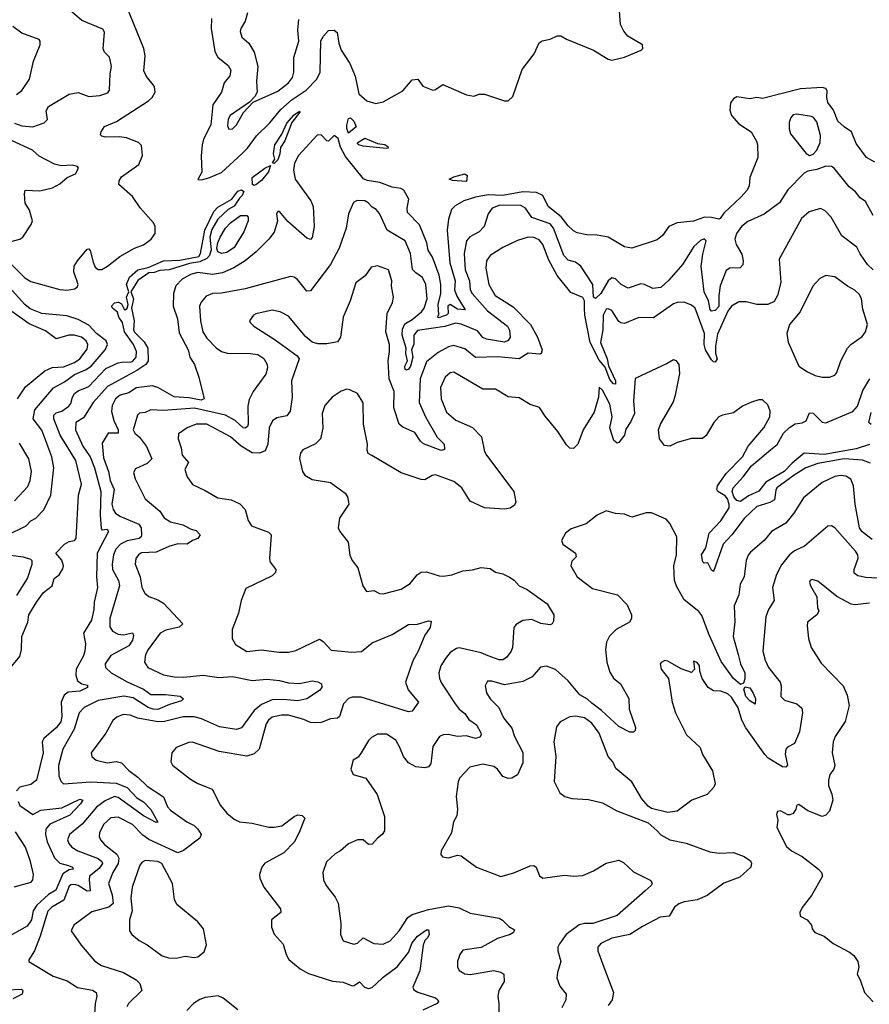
# Model space of a CAD drawing. Extents: x 2086813 to 2278017, y 548126 to 753336.
# Tile 318 of 461: x 2167123 to 2171804, y 707490 to 712914. Entities that reach past the tile are written whole.
import ezdxf

# ---------------------------------------------------------------- set-up
doc = ezdxf.new("R2010")
doc.units = 0

msp = doc.modelspace()

# ---------------------------------------------------------------- linework, layer by layer
at = {"layer": '0CON10XD'}
for points in [[(2167057.8, 711585), (2167152.2, 711492.2), (2167185, 711471.4), (2167345, 711426.4), (2167385, 711424.2), (2167425, 711430.7), (2167440.2, 711439.8), (2167444.6, 711455), (2167421.8, 711525), (2167423.8, 711555), (2167441.2, 711585), (2167495, 711649.2), (2167505, 711652), (2167512.5, 711642.5), (2167527.3, 711577.3), (2167539.7, 711549.7), (2167555, 711537.2), (2167575, 711536.7), (2167606.9, 711555), (2167675, 711609.5), (2167755.3, 711654.7), (2167805, 711673.2), (2167847.5, 711705), (2167869.7, 711735), (2167869.7, 711775), (2167860.8, 711795), (2167787.3, 711877.3), (2167745, 711938.8), (2167668.9, 712005), (2167671.2, 712025), (2167685, 712048.5), (2167780, 712115), (2167800.8, 712165), (2167795, 712220), (2167777.9, 712237.9), (2167712, 712262), (2167672.4, 712267.6), (2167596.6, 712266.6), (2167575, 712271.2), (2167569.3, 712279.3), (2167572, 712295), (2167590, 712325), (2167657.2, 712352.8), (2167832.6, 712467.4), (2167852.5, 712485), (2167870.5, 712515), (2167866.4, 712545), (2167821.2, 712601.2), (2167807.5, 712632.5), (2167813.8, 712715), (2167807.5, 712755), (2167714.5, 712984.5)], [(2167093.9, 712343.9), (2167135, 712329.7), (2167195, 712323.5), (2167258.8, 712345), (2167275.7, 712364.3), (2167269.4, 712410.6), (2167282.5, 712435), (2167396.1, 712503.9), (2167445, 712513.3), (2167505, 712491.1), (2167565, 712495.6), (2167609.4, 712510.6), (2167617.5, 712525), (2167621.1, 712615), (2167629.4, 712655), (2167623.6, 712683.6), (2167617.4, 712707.4), (2167590, 712735), (2167583.2, 712753.2), (2167590, 712845), (2167581.7, 712861.7), (2167465, 712909.6), (2167385, 712979.2)], [(2168179.5, 712919.5), (2168178.9, 712865), (2168197.8, 712737.8), (2168215, 712706.8), (2168271.1, 712661.1), (2168286.8, 712635), (2168280.4, 712605), (2168250.4, 712565), (2168235.3, 712515), (2168187.2, 712445), (2168175.5, 712334.5), (2168136.8, 712255), (2168129.2, 712225), (2168123.5, 712163.5), (2168126.4, 712073.6), (2168104, 712034), (2168125, 712031.2), (2168165, 712042.5), (2168235, 712070.9), (2168347.3, 712175), (2168378.4, 712205), (2168427.1, 712272.9), (2168501.4, 712345), (2168561.9, 712418.1), (2168625, 712474.8), (2168702.1, 712525), (2168760.8, 712585), (2168778.2, 712625), (2168782.9, 712797.1), (2168796.6, 712823.4), (2168825.4, 712854.6), (2168855, 712856.2), (2168873.2, 712843.2), (2168880.9, 712785), (2168894.7, 712744.8), (2168943, 712673), (2168972.2, 712602.2), (2168991.5, 712505), (2169035, 712466), (2169085, 712451.8), (2169125, 712460.4), (2169235, 712521.9), (2169285, 712582), (2169317.5, 712585), (2169345, 712546.7), (2169400, 712525), (2169415, 712528.8), (2169455, 712556.7), (2169585, 712500), (2169625, 712492.5), (2169655, 712503.3), (2169685, 712503.8), (2169795, 712466.2), (2169815, 712466.2), (2169839.5, 712490.5), (2169891.1, 712638.9), (2169958.1, 712725), (2169984.5, 712785.5), (2170002.4, 712797.6), (2170045, 712807.1), (2170085, 712824.3), (2170105, 712824.2), (2170135.5, 712805.5), (2170285.4, 712745.4), (2170365, 712696.2), (2170385, 712691.3), (2170455, 712706.3), (2170546.9, 712745), (2170556.9, 712755), (2170554.4, 712775), (2170473.4, 712823.4), (2170451, 712851), (2170432.8, 712887.2), (2170425.3, 712985)], [(2168378.7, 712951.3), (2168364.8, 712905.2), (2168341.5, 712865), (2168337.9, 712847.9), (2168347.8, 712817.8), (2168385, 712784.3), (2168415, 712733.8), (2168434.6, 712655), (2168427.1, 712575), (2168431.4, 712515), (2168419.4, 712490.6), (2168390, 712460), (2168282.2, 712385), (2168272.1, 712365), (2168269.1, 712329.1), (2168275, 712311.2), (2168295, 712312.5), (2168317.8, 712335), (2168356.9, 712403.1), (2168410, 712460), (2168545, 712518.9), (2168603.8, 712565), (2168626, 712595), (2168633.3, 712625), (2168633.3, 712705), (2168661.2, 712795), (2168656.3, 712855), (2168661.1, 712915)], [(2167105, 712501.9), (2167135, 712522.9), (2167177.3, 712585), (2167200, 712685), (2167236.7, 712775), (2167236.7, 712795), (2167230, 712805), (2167135, 712840), (2167085, 712875.6)], [(2171835, 712128.8), (2171789.4, 712155), (2171731.5, 712231.5), (2171706.5, 712296.5), (2171665, 712323.3), (2171630.9, 712355), (2171606.4, 712415), (2171575, 712456.5), (2171569.5, 712485), (2171571.7, 712521.7), (2171564.8, 712534.8), (2171545, 712539.3), (2171425, 712532.4), (2171215, 712480.3), (2171185, 712484.5), (2171145, 712477.5), (2171075, 712487.9), (2171055, 712477.5), (2171038.9, 712455), (2171035.3, 712415), (2171044.2, 712385), (2171085, 712340.7), (2171153.8, 712295), (2171182.7, 712245), (2171188.8, 712225), (2171190, 712155), (2171145.6, 712045), (2171142.1, 711997.9), (2171131.4, 711975), (2171097.1, 711935), (2171002, 711848), (2170981.7, 711818.3), (2170975, 711814.3), (2170934.1, 711824.1), (2170895.3, 711825.3), (2170835, 711803.7), (2170744.9, 711795.1), (2170700, 711775), (2170665, 711724.3), (2170635, 711701.1), (2170495, 711654.6), (2170455, 711662.5), (2170365, 711716), (2170305, 711727.1), (2170247.9, 711727.9), (2170195, 711738.6), (2170175, 711750), (2170145, 711777.9), (2170107.1, 711827.1), (2170035.5, 711885), (2170005, 711944.4), (2169971.5, 711961.5), (2169894.8, 711964.8), (2169785, 711945.1), (2169705, 711949.6), (2169635, 711935.9), (2169570, 711915), (2169521.7, 711888.3), (2169502.6, 711867.4), (2169485.7, 711815), (2169478.3, 711755), (2169492.9, 711575), (2169521.6, 711475), (2169518.9, 711425), (2169531.3, 711391.3), (2169576.9, 711315), (2169535, 711319.7), (2169494.6, 711345.4), (2169482.7, 711335), (2169483.3, 711295), (2169474.3, 711285.7), (2169451.2, 711278.8), (2169435, 711270.9), (2169424.6, 711275), (2169432.5, 711287.5), (2169429.3, 711345), (2169443.5, 711405), (2169443.1, 711455), (2169433.8, 711506.2), (2169398.2, 711605), (2169373.3, 711643.3), (2169366.8, 711685), (2169325.6, 711784.4), (2169260.6, 711850.6), (2169258.4, 711875), (2169267.5, 711925), (2169239.6, 711975), (2169223.1, 711983.1), (2169175, 711990.2), (2169107.2, 712017.2), (2169038.1, 712028.1), (2169017.6, 712037.6), (2168919.1, 712159.1), (2168891.6, 712211.6), (2168878.4, 712258.4), (2168855, 712276.5), (2168825, 712244.3), (2168815, 712247.1), (2168785, 712278.7), (2168762.9, 712277.1), (2168659.1, 712165), (2168637.6, 712122.4), (2168631.3, 712085), (2168641.3, 712035), (2168727.5, 711915), (2168739.5, 711885), (2168746.2, 711775), (2168735, 711713.3), (2168725, 711703.3), (2168705, 711710), (2168601.3, 711801.3), (2168555, 711856.7), (2168545, 711857.5), (2168537.5, 711845), (2168543.6, 711803.6), (2168525, 711743.3), (2168496.2, 711705), (2168426, 711634), (2168365.6, 711585), (2168303, 711547), (2168240.6, 711519.4), (2168185, 711510.2), (2168105, 711521.6), (2168065, 711510.7), (2168018.2, 711485), (2167983.3, 711446.7), (2167971.1, 711405), (2167969.2, 711335), (2167992, 711265), (2168001.1, 711188.9)], [(2168525, 712121.4), (2168516.7, 712125), (2168528.1, 712145), (2168522, 712175), (2168528.7, 712225), (2168567.4, 712282.6), (2168595, 712343.3), (2168635, 712390), (2168665, 712408.8), (2168667.5, 712405), (2168622.4, 712347.6), (2168585, 712245.6), (2168559.6, 712210.4), (2168557.1, 712175), (2168545, 712140.8), (2168525, 712121.4)], [(2168935, 712288.8), (2168925, 712313.3), (2168925, 712332.5), (2168935, 712370), (2168945, 712372.9), (2168964.4, 712355), (2168976.7, 712323.3), (2168935, 712288.8)], [(2171475, 712166), (2171495, 712172), (2171515, 712194), (2171533.7, 712236.3), (2171534.5, 712275), (2171515, 712350), (2171497.1, 712375), (2171485, 712380.6), (2171405, 712392.5), (2171385, 712388.8), (2171371.2, 712375), (2171362.7, 712347.3), (2171362.7, 712312.7), (2171370.8, 712285), (2171456.8, 712176.8), (2171475, 712166)], [(2167345, 712010), (2167385, 712044), (2167431.2, 712065), (2167446.7, 712095), (2167442.5, 712105), (2167412.7, 712112.7), (2167351.1, 712108.9), (2167315, 712117.8), (2167231.2, 712161.2), (2167194, 712195), (2167078.5, 712248.5)], [(2169145, 712203.6), (2169015, 712216.2), (2168991.2, 712225), (2168983.3, 712235), (2169025, 712260), (2169095, 712231.9), (2169135, 712225.4), (2169150.8, 712215), (2169152.5, 712205), (2169145, 712203.6)], [(2168415, 712000.5), (2168406.6, 712006.6), (2168404.3, 712045), (2168474.7, 712095.3), (2168505, 712110), (2168494.6, 712075), (2168455, 712027.5), (2168425, 712003.3), (2168415, 712000.5)], [(2171825, 711834.2), (2171782.9, 711912.9), (2171753.1, 711933.1), (2171727.8, 711965), (2171693.7, 711993.6), (2171610.8, 712095), (2171595, 712105.6), (2171563.8, 712106.2), (2171515, 712087.5), (2171465, 712078.8), (2171445, 712067.5), (2171355, 711977.1), (2171309.4, 711905), (2171225, 711842.5), (2171135, 711802.5), (2171100.9, 711775), (2171072.5, 711735), (2171064.1, 711705), (2171071.5, 711675), (2171101.9, 711621.9), (2171109.6, 711585), (2171107.7, 711562.3), (2171093.1, 711546.9), (2171035, 711544.6), (2171015, 711532.2), (2170981.9, 711448.1), (2170974.3, 711394.3), (2170975, 711333.1), (2170955, 711312), (2170935, 711308), (2170927.8, 711317.8), (2170918, 711365), (2170894.5, 711415), (2170878.4, 711555), (2170887.2, 711622.7), (2170905.5, 711695), (2170895, 711705.7), (2170875, 711697.5), (2170837.5, 711665), (2170775.4, 711564.6), (2170700.4, 711479.6), (2170655, 711438.9), (2170612, 711432), (2170565, 711455.7), (2170545, 711459.2), (2170475, 711435.5), (2170436.9, 711455), (2170405, 711486.7), (2170385, 711491.9), (2170365, 711475.8), (2170325.2, 711405), (2170295, 711377.6), (2170283.9, 711385), (2170281.7, 711455), (2170215.2, 711555.2), (2170185, 711578.5), (2170145, 711588.4), (2170121.4, 711615), (2170064.5, 711764.5), (2170045, 711789), (2169944.4, 711824.4), (2169909.2, 711875), (2169885, 711890), (2169768.6, 711891.4), (2169726.7, 711875), (2169704.5, 711845), (2169681.4, 711775), (2169655, 711745.7), (2169603.5, 711716.5), (2169584.7, 711695.3), (2169571.4, 711625), (2169578.3, 711535), (2169601.2, 711475), (2169606, 711426), (2169615.8, 711405), (2169700.3, 711310.3), (2169811.4, 711225), (2169822.6, 711202.6), (2169826.2, 711165), (2169813.7, 711146.3), (2169795, 711136.3), (2169695, 711152.9), (2169675, 711163.2), (2169645, 711198.8), (2169606, 711216)], [(2169585, 712023.1), (2169507.5, 712027.5), (2169490, 712035), (2169515, 712048.5), (2169575, 712064.3), (2169588.1, 712055), (2169585, 712023.1)], [(2166955, 711660.4), (2167125, 711704.3), (2167140.8, 711715), (2167186.7, 711785), (2167193.8, 711805), (2167178.1, 711865), (2167153.6, 711903.6), (2167149.4, 711955), (2167154, 711975), (2167235, 711971.1), (2167305, 711988.1), (2167345, 712010)], [(2167015.7, 709275), (2167123.8, 709405), (2167132.4, 709445), (2167135, 709516.2), (2167167.5, 709595), (2167174.4, 709635), (2167215.5, 709704.5), (2167255, 709758), (2167302.5, 709795), (2167313.3, 709835), (2167340, 709855), (2167361.7, 709888.3), (2167364, 709905), (2167355.6, 709935.6), (2167322.5, 709975), (2167370, 710025), (2167395, 710038.6), (2167425.6, 710044.4), (2167433.8, 710055), (2167447.3, 710295), (2167464.2, 710355), (2167432.2, 710485), (2167346.8, 710625), (2167312.3, 710715), (2167310.9, 710735), (2167325, 710748.2), (2167355, 710757.8), (2167394.3, 710785), (2167405, 710798.8), (2167413.8, 710835), (2167425, 710854.4), (2167445, 710868.8), (2167505, 710893.3), (2167598.1, 710991.9), (2167665, 711023), (2167698, 711028), (2167733.6, 711026.4), (2167747.5, 711032.5), (2167765.3, 711055), (2167767.4, 711085), (2167750.7, 711125), (2167700.7, 711195), (2167688.9, 711245), (2167669.4, 711275), (2167663.1, 711303.1), (2167635, 711324.3), (2167630, 711335), (2167645, 711354.4), (2167667.5, 711357.5), (2167685, 711348.8), (2167699.5, 711319.5), (2167705, 711316.2), (2167715.6, 711324.4), (2167721.4, 711345), (2167711.9, 711385), (2167724.3, 711415), (2167712.3, 711455), (2167727.5, 711495), (2167775, 711535.3), (2167831.5, 711548.5), (2167915, 711585.4), (2168005, 711588.7), (2168110.7, 711609.3), (2168119.8, 711625), (2168142.6, 711755), (2168193.5, 711856.5), (2168215, 711881.6), (2168291.8, 711925), (2168325, 711968.8), (2168345.6, 711975.6), (2168357.5, 711967.5), (2168348.8, 711945), (2168335, 711930.9), (2168305, 711886.1), (2168272.5, 711867.5), (2168214.5, 711815.5), (2168182.3, 711757.7), (2168170.8, 711715), (2168178.9, 711645), (2168169.6, 711615), (2168155, 711598.9), (2168115, 711579.2), (2168058.7, 711571.3), (2167946, 711536), (2167895, 711532.7), (2167865, 711521.1), (2167835, 711519.1), (2167773.8, 711476.2), (2167735.6, 711415), (2167750, 711375), (2167739.4, 711325), (2167753.3, 711255), (2167751.2, 711205), (2167755, 711192.9), (2167809.5, 711139.5), (2167830, 711105), (2167830.8, 711035), (2167817.5, 711015), (2167768.3, 710981.7), (2167607.9, 710892.1), (2167527.5, 710805), (2167475, 710720.6), (2167432.5, 710695), (2167430.8, 710655), (2167472.1, 710565), (2167511.7, 710505), (2167535.5, 710445), (2167570, 710315), (2167567.2, 710185), (2167572, 710112), (2167575, 710103.8), (2167605, 710107.5), (2167612.2, 710095), (2167550.3, 709975), (2167546.9, 709845), (2167551.2, 709785), (2167534.3, 709705), (2167532.2, 709665), (2167518.5, 709605), (2167475.5, 709535), (2167485.5, 709475), (2167482.5, 709435), (2167472.6, 709405), (2167433.9, 709335), (2167432.9, 709302.9), (2167441.7, 709271.7), (2167465, 709255.4), (2167497.4, 709247.4), (2167497.5, 709235), (2167454.8, 709215.2), (2167390.3, 709209.7), (2167367.8, 709192.2), (2167351.4, 709155), (2167356.1, 709075), (2167349.7, 709045), (2167325, 709012.1), (2167256.9, 708953.1), (2167246.8, 708935), (2167253.5, 708875), (2167216.7, 708725), (2167185, 708701.4), (2167125, 708686.2), (2167105.5, 708665)], [(2169606, 711216), (2169555, 711236.1), (2169525, 711241.1), (2169465, 711224.3), (2169315, 711202), (2169294.7, 711175), (2169295, 711126.7), (2169282.1, 711095), (2169288.4, 711055), (2169276.7, 711005), (2169265, 710988.9), (2169255, 710982.9), (2169247, 710987), (2169245.3, 711005), (2169260, 711035), (2169250, 711075), (2169252.4, 711105), (2169230.5, 711175), (2169231.5, 711208.5), (2169245, 711238.1), (2169285, 711261.6), (2169337.3, 711305), (2169351.8, 711325), (2169368.1, 711375), (2169360.8, 711455), (2169342.7, 711492.7), (2169305, 711518.5), (2169287.9, 711537.9), (2169276.6, 711625), (2169247.3, 711695), (2169148.2, 711755), (2169105, 711846.2), (2169087.4, 711867.4), (2169065, 711880.8), (2169043.8, 711905), (2169025, 711915.6), (2168983.3, 711916.7), (2168963.1, 711906.9), (2168935.7, 711845), (2168921.4, 711765), (2168883.9, 711655), (2168835, 711564.5), (2168725, 711419.2), (2168705, 711418.6), (2168653.3, 711483.3), (2168635.4, 711495.4), (2168615, 711498.5), (2168365, 711431.8), (2168235, 711406.9), (2168185, 711404.5), (2168150.2, 711389.8), (2168122.8, 711357.2), (2168114.6, 711335), (2168118.7, 711255), (2168133.2, 711195), (2168155, 711160), (2168205, 711106.7), (2168235, 711085.5), (2168265.9, 711075.9), (2168395, 711075.2), (2168435, 711068.9), (2168467.8, 711047.8), (2168486.4, 711015), (2168488.6, 710995), (2168478.5, 710961.5), (2168409.4, 710865), (2168388, 710822), (2168379.4, 710785), (2168382.4, 710685), (2168378.2, 710671.8), (2168366.2, 710663.8), (2168354.5, 710665), (2168311.1, 710705), (2168257.5, 710735), (2168086.2, 710773.8), (2167915, 710761.5), (2167845.4, 710764.6), (2167815, 710750), (2167783.7, 710746.3), (2167772.1, 710735), (2167747.8, 710655), (2167758.1, 710635), (2167784.2, 710614.2), (2167822, 710562), (2167851.1, 710495), (2167825, 710468.5), (2167761.2, 710438.8), (2167751.2, 710418.8), (2167760, 710385), (2167814.3, 710275), (2167895, 710205.8), (2167918.8, 710168.8), (2167955, 710148.2), (2168021.4, 710131.4), (2168067.2, 710107.2), (2168095, 710100), (2168117.8, 710075), (2168105, 710055.6), (2168075, 710045.5), (2168045.2, 710024.8), (2167995, 710025.7), (2167945, 710012), (2167875, 709980.2), (2167795, 709976), (2167777.8, 709965), (2167763.6, 709945), (2167760, 709915), (2167786.2, 709845), (2167796.5, 709785), (2167812.2, 709755), (2167835, 709735.5), (2167885, 709717.1), (2167915, 709698.8), (2168022, 709585), (2168002.6, 709567.4), (2167928.5, 709551.5), (2167898.1, 709535), (2167830.5, 709445), (2167817.3, 709417.3), (2167811.5, 709375), (2167828.6, 709345), (2167915, 709305.4), (2167973.6, 709293.6), (2168025, 709292.5), (2168135, 709303.5), (2168220.4, 709290.4), (2168295.7, 709295.7), (2168405, 709273.3), (2168485, 709281.6), (2168555, 709273.6), (2168605, 709260.4), (2168665, 709256.1), (2168735, 709270.9), (2168765, 709266.4), (2168786.2, 709255), (2168787.5, 709235), (2168775, 709217.8), (2168705, 709172.2), (2168655, 709161.6), (2168575, 709168.8), (2168515, 709166.2), (2168455, 709141.7), (2168415, 709107.4), (2168345, 709013.3), (2168317.3, 709002.7), (2168225, 709018.1), (2168125, 709062.4), (2168085, 709072.5), (2168023.7, 709073.7), (2167921.9, 709048.1), (2167885, 709045.2), (2167775, 709066), (2167732.4, 709082.4), (2167693.9, 709086.1), (2167658.3, 709071.7), (2167637.3, 709052.7), (2167597.1, 708982.9), (2167517.5, 708875), (2167520, 708855), (2167545, 708834.4), (2167605, 708820.4), (2167655, 708827.9), (2167685, 708820.4), (2167725, 708778), (2167775, 708741.4), (2167825, 708691.2), (2167915, 708632.3), (2167937.8, 708577.8), (2167955, 708558.5), (2168044.6, 708495), (2168085.2, 708475.2), (2168105, 708454.6), (2168123.4, 708425), (2168115.9, 708405), (2168025, 708336.7), (2167995, 708323.6), (2167835, 708397.5), (2167801.8, 708421.8), (2167745, 708480.2), (2167665, 708520), (2167625, 708517.3), (2167585, 708480), (2167563.2, 708435), (2167561.8, 708415), (2167568.8, 708395), (2167590.1, 708370.1), (2167657.7, 708317.7), (2167670.3, 708295), (2167666.2, 708265), (2167636.4, 708215), (2167612.4, 708155), (2167632.3, 708092.3), (2167637.5, 708045), (2167615.2, 708024.8), (2167520, 708000), (2167422, 707925), (2167406.2, 707895), (2167462.9, 707815), (2167538.2, 707728.2), (2167573.3, 707703.3), (2167694.7, 707664.7), (2167764.7, 707624.7), (2167785.7, 707605), (2167796, 707565), (2167723.3, 707495), (2167714, 707475)], [(2171825.6, 711535), (2171795, 711565.8), (2171753.2, 711623.2), (2171735, 711660), (2171652.1, 711722.1), (2171594.4, 711825), (2171561.1, 711861.1), (2171535, 711874.3), (2171472, 711855), (2171431.1, 711818.9), (2171307.5, 711595), (2171317.1, 711465), (2171299.2, 711395), (2171279.4, 711360.6), (2171244.5, 711345.5), (2171185, 711345.4), (2171125, 711358.9), (2171085, 711358.5), (2171045, 711336.2), (2171025, 711308.5), (2170967.9, 711182.1), (2170957, 711115), (2170956.9, 711075), (2170966, 711045), (2170955, 711027.5), (2170945, 711028.6), (2170935, 711040), (2170901.7, 711095), (2170894.8, 711125), (2170896.4, 711185), (2170844.2, 711324.2), (2170825, 711341.2), (2170785, 711357.9), (2170745, 711355.9), (2170725, 711348.2), (2170615, 711270.5), (2170535, 711272.4), (2170455, 711240), (2170435, 711243.1), (2170425, 711251.2), (2170385, 711310.9), (2170365, 711321.2), (2170355, 711318.8), (2170337, 711285), (2170335.8, 711205), (2170323.7, 711135), (2170359.4, 711045), (2170367, 711007), (2170405.2, 710925), (2170405, 710906.7), (2170395, 710907.3), (2170375, 710932.3), (2170348.6, 710998.6), (2170315, 711038.9), (2170266.3, 711135), (2170236.6, 711285), (2170234.3, 711325.7), (2170234.7, 711365), (2170225, 711383.1), (2170160.6, 711410.6), (2170084.7, 711505), (2170038.3, 711588.3), (2170005, 711675.6), (2169985, 711700), (2169955, 711714.6), (2169925, 711715.3), (2169865, 711697.1), (2169785, 711658), (2169715.6, 711615), (2169695.3, 711584.7), (2169690.7, 711545), (2169708.2, 711455), (2169742.5, 711395), (2169841.6, 711331.6), (2169937.5, 711235), (2169975.3, 711165.3), (2170001.8, 711095), (2169995.6, 711074.4), (2169989.1, 711070.9), (2169925, 711076.2), (2169875, 711046.2), (2169756.9, 711056.9)], [(2168235, 711626), (2168214.2, 711635), (2168210, 711655), (2168214.2, 711685), (2168228, 711715), (2168257.5, 711765), (2168285, 711794.2), (2168340, 711835), (2168375, 711835.5), (2168381.5, 711825), (2168381.8, 711805), (2168359.1, 711745), (2168305, 711658.8), (2168265, 711631.9), (2168235, 711626)], [(2169756.9, 711056.9), (2169635, 711053.1), (2169575, 711100.4), (2169515, 711118.8), (2169485, 711111.2), (2169429.3, 711080.7), (2169365, 711028.1), (2169330.3, 710935), (2169323.9, 710805), (2169358.2, 710725), (2169423, 710613), (2169462.4, 710575), (2169464, 710546), (2169445, 710540.8), (2169347.5, 710577.5), (2169331.5, 710591.5), (2169300.4, 710640.4), (2169235, 710668.9), (2169214.5, 710685), (2169185.3, 710774.7), (2169186.8, 710865), (2169158.1, 710935), (2169153.5, 711035), (2169160.5, 711085), (2169160.8, 711125), (2169139.7, 711195), (2169148.7, 711295), (2169176.7, 711355), (2169182.9, 711385), (2169172.2, 711445), (2169173.1, 711475), (2169155.4, 711535.4), (2169095, 711556.9), (2169059.7, 711550.3), (2169026.6, 711503.4), (2168975.8, 711464.2), (2168944.4, 711365), (2168904.6, 711275.4), (2168891.1, 711165), (2168875, 711139.2), (2168815, 711128.5), (2168765, 711128.9), (2168735, 711136.9), (2168697.6, 711167.6), (2168605, 711280), (2168557.5, 711305), (2168515, 711314.2), (2168425, 711294), (2168411.2, 711285), (2168390, 711255), (2168392.5, 711245), (2168413.3, 711225), (2168530.6, 711150.6), (2168652.2, 711062.2), (2168662.9, 711045), (2168621.2, 710925), (2168625.4, 710834.6), (2168613.6, 710756.4), (2168595, 710730.6), (2168539.1, 710720.9), (2168516.2, 710703.8), (2168497.5, 710665), (2168491.2, 710575), (2168475, 710539.1), (2168445, 710525.2), (2168405, 710528.3), (2168343.8, 710565), (2168285, 710616.6), (2168155, 710685.7), (2168095, 710684.6), (2168046, 710665), (2167998.3, 710631.7), (2167996, 710604), (2168012.9, 710555), (2168017.8, 710515), (2168053.6, 710475), (2168032.7, 710435), (2168045.4, 710395.4), (2168075, 710352.5), (2168145, 710319.2), (2168215, 710279.2), (2168289.1, 710269.1), (2168336.6, 710246.6), (2168366, 710215), (2168382, 710155), (2168401.2, 710125), (2168495, 710090), (2168508.8, 710075), (2168498.8, 709945), (2168504, 709925), (2168533.8, 709885), (2168532.3, 709867.7), (2168515, 709849.2), (2168369.3, 709780.7), (2168343.8, 709715), (2168328.6, 709645), (2168293.3, 709555), (2168293.8, 709505), (2168311.7, 709471.7), (2168375, 709433.1), (2168455, 709443.1), (2168550.3, 709430.3), (2168605, 709430), (2168645, 709439.4), (2168775, 709500.8), (2168795, 709489.2), (2168839.8, 709439.8), (2168951.1, 709428.9), (2169006.1, 709433.9), (2169065, 709481.5), (2169175, 709526.7), (2169265, 709581.9), (2169315, 709582.9), (2169375, 709602.9), (2169390.7, 709600.7), (2169385, 709566), (2169355, 709524), (2169318.5, 709435), (2169289.1, 709380.9), (2169249.6, 709265), (2169262.7, 709222.7), (2169320, 709155), (2169285, 709104.2), (2169265, 709100.6), (2169005, 709181.2), (2168955, 709181.8), (2168935, 709173.8), (2168907.1, 709145), (2168885.4, 709075), (2168875, 709065.5), (2168835, 709062.5), (2168785, 709042.9), (2168749.8, 709040.2), (2168725, 709042.7), (2168689.1, 709059.1), (2168605, 709082), (2168565, 709082.7), (2168515, 709071.8), (2168495, 709055.6), (2168482.1, 709035), (2168441.8, 708895), (2168415, 708868.8), (2168375, 708856.5), (2168222.4, 708882.4), (2168075, 708934.3), (2168055, 708932), (2167985.8, 708904.2), (2167962, 708875), (2167956.2, 708825), (2167965, 708806.7), (2168065, 708730), (2168105.6, 708705.6), (2168184, 708675), (2168230.5, 708585), (2168265, 708543.3), (2168305, 708509.4), (2168335, 708494.4), (2168405, 708487.8), (2168495.5, 708465.5), (2168525.6, 708465.6), (2168567.1, 708472.9), (2168635.3, 708524.7), (2168655, 708532.9), (2168679.7, 708529.7), (2168694.4, 708515), (2168663.8, 708436.2), (2168635, 708382.5), (2168578.5, 708325), (2168473.5, 708266.5), (2168458.2, 708245), (2168444.6, 708205), (2168446.2, 708185), (2168469.1, 708135), (2168560.8, 708015), (2168561.2, 707995), (2168511.4, 707955), (2168510, 707915), (2168525, 707876), (2168575, 707821.2), (2168591.9, 707765), (2168606.8, 707736.8), (2168668.6, 707685), (2168715, 707658.7), (2168847.5, 707617.5), (2168905, 707610.9), (2168955, 707592.3), (2168966.4, 707593.6), (2168995, 707614.3), (2169023.5, 707585), (2169045, 707577.3), (2169065, 707583.1), (2169089.6, 707605), (2169125, 707639.2), (2169203.7, 707696.3), (2169265.6, 707775), (2169285, 707828.1), (2169315, 707865.6), (2169365, 707900), (2169375, 707900), (2169380, 707875), (2169372.3, 707857.7), (2169355, 707841.2), (2169346.7, 707815), (2169327.8, 707675), (2169289.2, 707585), (2169295, 707570), (2169316.4, 707556.4), (2169413.3, 707525), (2169427.5, 707515), (2169430, 707505), (2169423.3, 707495), (2169345, 707457.8)], [(2171585, 710944), (2171614.2, 710955.8), (2171625, 710970), (2171648, 711035), (2171683.6, 711105), (2171702.5, 711125), (2171765, 711168.2), (2171782.3, 711195), (2171794.5, 711235), (2171768.1, 711318.1), (2171761.1, 711375), (2171749.9, 711399.9), (2171725, 711423.8), (2171684.8, 711444.8), (2171615, 711496.5), (2171565.5, 711504.5), (2171531.4, 711488.6), (2171493.7, 711446.3), (2171423.6, 711305), (2171364.5, 711235), (2171348.9, 711185), (2171356.8, 711136.8), (2171415.8, 711005.8), (2171463, 710973), (2171505, 710954.2), (2171545, 710944), (2171585, 710944)], [(2167055, 710073.8), (2167159.2, 710125), (2167185, 710152.9), (2167212.6, 710167.4), (2167256.3, 710213.7), (2167295, 710293.8), (2167311.3, 710445), (2167300.8, 710505), (2167245, 710652.5), (2167197.2, 710715), (2167206.2, 710763.8), (2167309.3, 710885), (2167371, 710919), (2167425, 710958.9), (2167485, 710984.3), (2167516.3, 711005), (2167594.1, 711095), (2167607.3, 711125), (2167600, 711145), (2167546.9, 711185), (2167505, 711231), (2167445, 711261.2), (2167382.6, 711282.6), (2167244.9, 711294.9), (2167181.5, 711321.5), (2167150.9, 711345), (2167065, 711440.7)], [(2167111.8, 710825), (2167155, 710890.5), (2167261.2, 710978.8), (2167302.6, 710997.4), (2167365, 711002.2), (2167425, 711025.3), (2167455.4, 711045), (2167495, 711098), (2167498.9, 711125), (2167489.1, 711145), (2167464.3, 711165), (2167425, 711176.4), (2167394.8, 711175.2), (2167324.8, 711154.8), (2167265, 711199.6), (2167175, 711237.5), (2167055, 711323.8)], [(2168001.1, 711188.9), (2168050.7, 711095), (2168061.5, 711055), (2168085.5, 711015), (2168110.7, 710945), (2168140.5, 710825), (2168122.6, 710817.4), (2168055, 710831.3), (2167975, 710836), (2167885, 710888.3), (2167855, 710897), (2167765, 710885.7), (2167725, 710857.4), (2167676.7, 710845), (2167651.3, 710825), (2167632.2, 710787.8), (2167628.3, 710755), (2167641.4, 710705), (2167665.2, 710655), (2167665.3, 710635), (2167610, 710635), (2167578.3, 710581.7), (2167585, 710499.2), (2167611.7, 710425), (2167621.6, 710375), (2167643, 710325), (2167631, 710245), (2167638, 710215), (2167651.8, 710195), (2167675, 710179), (2167780, 710135), (2167792.9, 710115), (2167794.7, 710075), (2167793.2, 710065), (2167782.2, 710055), (2167715, 710042.2), (2167678.2, 710025), (2167653.4, 709996.6), (2167640.5, 709965), (2167632.3, 709915), (2167634.4, 709885), (2167668.1, 709825), (2167673.7, 709795), (2167620, 709615), (2167619.3, 709569.3), (2167634.5, 709545), (2167665, 709527.9), (2167695, 709524.8), (2167745, 709535.8), (2167750.9, 709520.9), (2167744.1, 709495), (2167723.9, 709465), (2167625, 709410.4), (2167594.6, 709365), (2167595.5, 709345), (2167626.7, 709315), (2167715, 709265.8), (2167805.6, 709225), (2167845, 709196.7), (2167925.9, 709195.9), (2168007.3, 709187.3), (2168026.7, 709173.3), (2168015, 709161.2), (2167948.2, 709141.8), (2167885, 709113.9), (2167858, 709115), (2167831.8, 709125), (2167748.2, 709178.2), (2167697.8, 709187.8), (2167555, 709163), (2167477.8, 709125), (2167451.2, 709095), (2167422.9, 709005), (2167360.6, 708895), (2167337.2, 708805), (2167338.9, 708748.9), (2167349.2, 708719.2), (2167363.9, 708703.9), (2167515, 708716.2), (2167655, 708707.1), (2167715, 708683.5), (2167767.9, 708627.9), (2167804.7, 708604.7), (2167845, 708563.3), (2167885, 708492.5), (2167875, 708490.8), (2167805, 708527.1), (2167665, 708629.5), (2167645, 708633.9), (2167595, 708610.5), (2167546.7, 708575), (2167467.1, 708482.9), (2167398.5, 708425), (2167387.5, 708395), (2167393.5, 708375), (2167410, 708355), (2167442.9, 708335), (2167555, 708292.7), (2167576.6, 708276.6), (2167578.8, 708265), (2167561.6, 708238.4), (2167508.6, 708195), (2167505.2, 708175), (2167511.4, 708115), (2167495, 708113.4), (2167445, 708144.1), (2167425, 708149.7), (2167405, 708148), (2167395, 708140.3), (2167365.8, 708064.2), (2167300.4, 708025), (2167277.7, 708002.3), (2167235.5, 707865.5), (2167205.4, 707784.6), (2167173.3, 707735), (2167173.3, 707725), (2167308.1, 707645), (2167385, 707619.5), (2167442.3, 707582.3), (2167525, 707567.2), (2167544.5, 707555), (2167548.8, 707535), (2167538.5, 707495), (2167533.5, 707405)], [(2171810.5, 710470.5), (2171766.7, 710486.7), (2171665, 710495.1), (2171520.3, 710469.7), (2171455, 710445.3), (2171389.3, 710405), (2171295.4, 710335), (2171288.4, 710321.6), (2171281.9, 710268.1), (2171256.4, 710253.6), (2171185, 710232.7), (2171115.3, 710165), (2171046.5, 710075), (2170998.4, 710025), (2170945, 709873.3), (2170935, 709881.2), (2170915, 709922), (2170895, 709920), (2170887.1, 709927.1), (2170879.2, 709965), (2170904.1, 710005), (2170921.8, 710085), (2170987, 710153), (2171032, 710225), (2171032.5, 710245), (2171022.3, 710275), (2171010.2, 710290.2), (2170969, 710315), (2170964.8, 710325.2), (2170968.3, 710345), (2171015.5, 710414.5), (2171106, 710505), (2171137.5, 710565), (2171223.1, 710665), (2171256, 710725), (2171258, 710758), (2171245, 710792.5), (2171215, 710820), (2171195, 710820), (2171155, 710807.5), (2171105.6, 710784.4), (2171055, 710747.5), (2170994.6, 710735.4), (2170976, 710725), (2170947.1, 710695), (2170905, 710622.5), (2170885, 710605.7), (2170825, 710606.5), (2170745.6, 710584.4), (2170705, 710564), (2170675, 710568), (2170647.5, 710605), (2170643.3, 710655), (2170653.7, 710686.3), (2170723.1, 710805), (2170736.7, 710845), (2170760, 710965), (2170756.2, 711015), (2170742.5, 711035), (2170725, 711040), (2170691.2, 711018.8), (2170515, 710936.7), (2170504.7, 710814.7), (2170510.3, 710745), (2170490.6, 710699.4), (2170462, 710658), (2170455.3, 710624.7), (2170425, 710584.2), (2170415, 710580), (2170397.1, 710595), (2170375.3, 710665), (2170386.8, 710725), (2170375, 710796), (2170335, 710873.3), (2170315, 710890), (2170312, 710835), (2170288.2, 710751.8), (2170227.1, 710655), (2170199.2, 710575), (2170175, 710552), (2170155, 710554), (2170135, 710571.2), (2170088.5, 710645), (2170018.8, 710728.8), (2169987.2, 710777.2), (2169935, 710794.4), (2169875, 710831.4), (2169815, 710836.4), (2169745, 710877.5), (2169675, 710877.5), (2169515, 710971.5), (2169495, 710969.1), (2169467.5, 710945), (2169441.8, 710888.2), (2169445.4, 710825), (2169475, 710751.9), (2169526.7, 710706.7), (2169618, 710668), (2169668, 710615), (2169684.4, 710535), (2169694.4, 710515), (2169845.7, 710315), (2169856.2, 710255), (2169850, 710240), (2169825, 710223.1), (2169795, 710217.8), (2169684, 710224), (2169605, 710262.2), (2169559.6, 710335), (2169515, 710368.9), (2169415, 710406.4), (2169395, 710403.1), (2169355, 710378.9), (2169335, 710380), (2169225, 710417.5), (2169063.2, 710513.2), (2169043.3, 710523.3), (2169038, 710542), (2169038.6, 710575), (2169017.8, 710685), (2169015, 710802.5), (2168985, 710853.8), (2168942.5, 710875), (2168925, 710877.5), (2168895, 710867.5), (2168845, 710834.2), (2168805, 710788), (2168789.4, 710745), (2168793.2, 710663.2), (2168780.6, 710605), (2168753.1, 710576.9), (2168682.5, 710545), (2168670, 710525), (2168664.4, 710495.6), (2168681.2, 710425), (2168694.2, 710404.2), (2168735, 710381.2), (2168835, 710364), (2168916.7, 710305), (2168930, 710285), (2168936.2, 710245), (2168885, 710167.5), (2168878.8, 710115), (2168886.2, 710095), (2168933.8, 710035), (2168943, 709963), (2168955.8, 709935), (2168985.8, 709895), (2169013.8, 709795), (2169034.1, 709764.1), (2169075, 709770), (2169105, 709752.5), (2169125, 709750.8), (2169225, 709777.1), (2169275, 709808.6), (2169312.9, 709855), (2169335, 709870), (2169365, 709872.2), (2169435, 709849.4), (2169458.8, 709848.8), (2169505, 709855.6), (2169565, 709877.5), (2169617.4, 709882.6), (2169665, 709895.6), (2169715, 709891.1), (2169745, 709870), (2169785, 709860.8), (2169822.2, 709842.2), (2169846.7, 709826.7), (2169875, 709794.5), (2169919.2, 709775), (2170030, 709695), (2170066.2, 709635), (2170065, 709600), (2170057.5, 709585), (2170045, 709580), (2169995, 709588), (2169945, 709609.5), (2169895, 709604.4), (2169858, 709582), (2169845.6, 709565), (2169838.2, 709455), (2169831.9, 709435), (2169805, 709400), (2169785, 709387.8), (2169765, 709387.3), (2169705, 709408.9), (2169665, 709425.3), (2169545, 709452.9), (2169529.4, 709450.6), (2169495, 709426.9), (2169468.9, 709395), (2169444.4, 709355), (2169432.2, 709315), (2169435.6, 709285), (2169447.9, 709257.9), (2169522.1, 709145), (2169545, 709116.4), (2169575, 709092.5), (2169598.2, 709058.2), (2169639.6, 709029.6), (2169664, 708985), (2169666.4, 708973.6), (2169659.1, 708960.9), (2169635, 708953.5), (2169585, 708967.9), (2169535, 708964.5), (2169484.5, 708975.5), (2169456.5, 708973.5), (2169436.2, 708965), (2169400, 708910), (2169388.6, 708815), (2169375, 708798.8), (2169355, 708792), (2169305, 708798.6), (2169265, 708820.6), (2169238.2, 708855), (2169218.5, 708905), (2169195, 708944.2), (2169145, 708977.1), (2169095, 708978), (2169060.9, 708959.1), (2169045, 708943.3), (2169004.3, 708875.7), (2168988, 708852), (2168960, 708835), (2168947.5, 708785), (2168960, 708755), (2169030, 708735), (2169091.9, 708645), (2169132.5, 708525), (2169133.8, 708445), (2169121.2, 708425), (2169094.7, 708405.3), (2169065, 708371.5), (2169045, 708369.4), (2169015, 708396.7), (2168983.8, 708396.2), (2168935.5, 708374.5), (2168890, 708335), (2168860.9, 708319.1), (2168813.8, 708275), (2168794.2, 708215), (2168798, 708175), (2168811.2, 708145), (2168860.5, 708080.5), (2168877, 708047), (2168893.2, 707935), (2168890, 707875), (2168905, 707838.8), (2168965, 707820.8), (2168985, 707827.1), (2169015, 707855.7), (2169075, 707824), (2169125, 707820.8), (2169165, 707838.6), (2169214.7, 707895.3), (2169262.4, 707967.6), (2169285.6, 707985), (2169375, 708012.3), (2169485, 708031.5), (2169545, 708020.5), (2169605, 707991.3), (2169765, 707964.3), (2169783.7, 707953.7), (2169817.8, 707917.8), (2169849.2, 707899.2), (2169843.8, 707885), (2169826.2, 707875), (2169755, 707852.5), (2169666.5, 707803.5), (2169565, 707788.9), (2169547.5, 707765), (2169534.5, 707725), (2169535.7, 707695.7), (2169545, 707676.7), (2169575, 707657.5), (2169605, 707653.1), (2169735, 707675.5), (2169775, 707667.5), (2169790, 707655), (2169792, 707615), (2169763.9, 707566.1), (2169757.3, 707535), (2169763.5, 707495), (2169761.9, 707335)], [(2171805, 710573.9), (2171730.8, 710549.2), (2171555, 710518.1), (2171445, 710525.5), (2171378.8, 710471.2), (2171335.2, 710424.8), (2171234.7, 710365.3), (2171195, 710316.7), (2171138.4, 710291.6), (2171095, 710260), (2171075, 710264.5), (2171058.5, 710285), (2171048.8, 710315), (2171053.5, 710335), (2171109.5, 710395), (2171155, 710456.1), (2171259.1, 710545), (2171295.7, 710574.3), (2171331.9, 710635), (2171363.7, 710666.3), (2171395, 710688), (2171435, 710692.1), (2171456.7, 710703.3), (2171475, 710747.1), (2171495, 710745.4), (2171545, 710697.1), (2171565, 710692.9), (2171712.5, 710755), (2171738.4, 710785), (2171769, 710871), (2171807.5, 710935)], [(2171814.5, 710684.5), (2171801.4, 710695), (2171815, 710750)], [(2167095, 710263.8), (2167168.3, 710341.7), (2167181.4, 710375), (2167187.9, 710425), (2167173.7, 710493.7), (2167121.4, 710581.4)], [(2171820.3, 710050.3), (2171765, 710092.8), (2171750.5, 710115), (2171726.9, 710245), (2171717.7, 710345), (2171702.1, 710382.1), (2171675, 710398.8), (2171645, 710403.1), (2171615, 710396.8), (2171545, 710364.6), (2171440.8, 710279.1), (2171387.9, 710195), (2171345, 710140.6), (2171265.4, 710094.6), (2171224.4, 710045), (2171148.7, 709981.3), (2171135.9, 709964.1), (2171126.6, 709935), (2171114.8, 709845.2), (2171092.2, 709805), (2171084.7, 709745.3), (2171059.6, 709685), (2171062.6, 709597.4), (2171054.7, 709515), (2171082.5, 709417.5), (2171095, 709366), (2171117.8, 709315), (2171117.9, 709282.1), (2171110.3, 709259.7), (2171095, 709251.5), (2171055.8, 709285), (2170987.9, 709377.9), (2170921.9, 709525), (2170882.1, 709632.1), (2170865, 709653.4), (2170785, 709718.1), (2170742.3, 709792.3), (2170731.6, 709825), (2170727.2, 709905), (2170741.5, 709965), (2170743.8, 710065), (2170705, 710138.8), (2170685, 710162), (2170605, 710196.2), (2170575, 710196.2), (2170495, 710173.8), (2170455, 710190), (2170405, 710192.5), (2170355, 710208.8), (2170305, 710184.3), (2170245, 710136.9), (2170161.7, 710108.3), (2170130, 710085), (2170109.2, 710045), (2170116, 710025), (2170186.2, 709975), (2170188.8, 709955), (2170165, 709930), (2170160.6, 709905), (2170195, 709844.2), (2170279.8, 709779.8), (2170416, 709745), (2170470.5, 709690.5), (2170493.8, 709635), (2170493.8, 709615), (2170483.8, 709595), (2170408.8, 709555), (2170372, 709518), (2170355.6, 709485), (2170350.5, 709445), (2170358.8, 709375), (2170375, 709320), (2170395, 709287.1), (2170432.9, 709255), (2170478.9, 709175), (2170481.9, 709115), (2170516.9, 709015), (2170515, 708997.5), (2170505, 708988.8), (2170485, 708988), (2170425, 709019.4), (2170328.3, 709108.3), (2170275, 709148.2), (2170250.7, 709170.7), (2170210, 709195), (2170145, 709270.8), (2170075, 709333.6), (2170025, 709353.3), (2169992.9, 709347.1), (2169947, 709293), (2169895, 709267.8), (2169795, 709248.8), (2169725, 709270.5), (2169700, 709270), (2169688.6, 709245), (2169695.7, 709205), (2169715, 709172.5), (2169763.3, 709125), (2169788.1, 709068.1), (2169835, 709010.8), (2169848.5, 708965), (2169895, 708876.2), (2169895, 708820), (2169865.3, 708754.7), (2169835, 708734.6), (2169815, 708734.1), (2169784.2, 708745), (2169755.6, 708785), (2169735, 708798.9), (2169675, 708813.5), (2169603.3, 708796.7), (2169547.1, 708735), (2169539.5, 708715), (2169527.8, 708635), (2169535.5, 708565), (2169532.2, 708527.8), (2169514.2, 708495), (2169502, 708435), (2169446.2, 708335), (2169443.8, 708315), (2169453, 708303), (2169485, 708296.9), (2169535, 708310.5), (2169555, 708307.5), (2169640, 708245), (2169775, 708193.8), (2169845, 708214.4), (2169935, 708251.8), (2169955, 708253.5), (2169969.4, 708245), (2169987.3, 708197.3), (2170005, 708183.8), (2170125, 708200.5), (2170175, 708195.5), (2170225, 708198.9), (2170283.8, 708225), (2170355, 708267.5), (2170425, 708282.9), (2170450.3, 708270.3), (2170505, 708220), (2170601.3, 708171.3), (2170607.5, 708155), (2170602.5, 708145), (2170570, 708115)], [(2171847, 709837), (2171785, 709840), (2171740.2, 709850.2), (2171720.6, 709865), (2171720, 709885), (2171743, 709947), (2171740.6, 709965), (2171727.8, 709985), (2171615, 710114.2), (2171595, 710126.2), (2171575.9, 710124.1), (2171446.7, 710013.3), (2171392.2, 709987.7), (2171364.2, 709965.8), (2171319.8, 709910.2), (2171292.7, 709857.3), (2171270, 709785), (2171280, 709715), (2171248.9, 709665), (2171234.5, 709625), (2171217.3, 709435), (2171230.5, 709385), (2171249.5, 709345), (2171312.9, 709265), (2171318.6, 709245), (2171316, 709185), (2171336.2, 709165), (2171404.5, 709144.5), (2171431.5, 709121.5), (2171436.5, 709095), (2171419.5, 708990.5), (2171392.8, 708927.2), (2171353.3, 708906.7), (2171344.6, 708895.4), (2171341.4, 708868.6), (2171353.7, 708806.3), (2171345, 708796.7), (2171325, 708797.7), (2171246.8, 708845), (2171228.1, 708865), (2171123.4, 709013.4), (2171101.9, 709055), (2171082.3, 709122.3), (2171045, 709181.1), (2171025, 709200), (2170985.6, 709214.4), (2170945, 709216.7), (2170915.7, 709235), (2170884, 709285), (2170870, 709325), (2170868.8, 709355), (2170855, 709372.5), (2170835, 709380), (2170841.2, 709335), (2170825, 709316.7), (2170768.3, 709338.3), (2170695, 709380), (2170677, 709383), (2170657, 709373), (2170652.5, 709365), (2170656.7, 709335), (2170698, 709285), (2170717.5, 709155), (2170736, 709095), (2170797.5, 708975), (2170872.9, 708905), (2170885.8, 708865), (2170939.5, 708775), (2170955.6, 708705), (2170946.9, 708685), (2170911.4, 708645), (2170825.9, 708614.1), (2170745, 708554.4), (2170695, 708546.5), (2170605, 708568), (2170585, 708581.2), (2170551.1, 708621.1), (2170495.8, 708715), (2170408.5, 708788.5), (2170390.6, 708825), (2170365.3, 708855.3), (2170315, 708983.1), (2170275, 709038.8), (2170235, 709068.5), (2170185, 709077.5), (2170155, 709073.1), (2170101.2, 709045), (2170080.9, 709019.1), (2170065.8, 708935), (2170077.8, 708855), (2170067.7, 708717.7), (2170100, 708655), (2170127.5, 708635), (2170165, 708624.2), (2170257.7, 708617.7), (2170335, 708598.8), (2170412.5, 708555), (2170585, 708490), (2170635, 708446.2), (2170655, 708422.5), (2170705, 708395.7), (2170795, 708377.8), (2170925, 708328.9), (2170977.6, 708322.4), (2171055.4, 708325.4), (2171115, 708304.2), (2171150.2, 708280.2), (2171155.3, 708265), (2171151.4, 708245), (2171090.1, 708189.9), (2171003.3, 708156.7), (2170911, 708089), (2170855, 708066), (2170785, 708053.7), (2170755, 708042.5), (2170731.1, 708025), (2170702, 707975), (2170651, 707969), (2170555, 707919.2), (2170485, 707874.2), (2170385.3, 707854.7), (2170325.8, 707825), (2170308.9, 707805), (2170308.5, 707785), (2170342.1, 707695), (2170394.4, 707555), (2170388, 707515), (2170365, 707482.5)], [(2167108.1, 709741.9), (2167166, 709835), (2167192.9, 709915), (2167191.8, 709931.8), (2167185, 709940), (2167145, 709953.4), (2166985, 709973)], [(2171805, 709699.2), (2171725, 709691.1), (2171704.2, 709694.2), (2171625.9, 709735.9), (2171520.5, 709820.5), (2171489.3, 709830.7), (2171477.5, 709825), (2171474.2, 709815.8), (2171480, 709795), (2171515.7, 709735), (2171518.1, 709675), (2171525.5, 709655), (2171515.6, 709635), (2171464.4, 709595), (2171460.9, 709575), (2171468.2, 709505), (2171484.6, 709454.6), (2171538.7, 709368.7), (2171660, 709245), (2171682.4, 709192.4), (2171692.5, 709135), (2171671.7, 709048.3), (2171615.6, 708964.4), (2171604.4, 708935), (2171600, 708875), (2171614.4, 708805), (2171608.9, 708785), (2171586.7, 708755), (2171578.9, 708725), (2171579.5, 708695), (2171597.7, 708647.7), (2171603.1, 708615), (2171585.4, 708554.6), (2171565, 708531.4), (2171545, 708524.4), (2171465.3, 708555.3), (2171415, 708590), (2171405, 708587.5), (2171398.6, 708565), (2171385, 708541.2), (2171365.8, 708534.2), (2171354.4, 708534.4), (2171315, 708555.8), (2171298, 708552), (2171292, 708535), (2171300, 708505), (2171294.2, 708464.2), (2171348.7, 708358.7), (2171375.3, 708335.3), (2171435, 708303.5), (2171523.8, 708235), (2171541.2, 708215), (2171546.2, 708195), (2171485, 708090), (2171435, 708022.5), (2171421.2, 707995), (2171423.8, 707975), (2171462.5, 707955), (2171486.1, 707926.1), (2171490, 707905), (2171504.5, 707884.5), (2171555.7, 707865.7), (2171605, 707824.2), (2171695, 707777.8), (2171718.1, 707758.1), (2171741.4, 707725), (2171745.8, 707695), (2171736.7, 707655), (2171753.8, 707625), (2171778, 707555), (2171825, 707504)], [(2171175, 709143.8), (2171145, 709161.6), (2171123.3, 709185), (2171112.3, 709225), (2171121.1, 709238.9), (2171145, 709233.1), (2171165, 709203.5), (2171176.9, 709173.1), (2171175, 709143.8)], [(2167115, 708606.7), (2167125, 708585.8), (2167195, 708534.5), (2167240.2, 708559.8), (2167355, 708572.5), (2167455, 708619.6), (2167470.8, 708615), (2167459.2, 708595), (2167398.8, 708531.2), (2167288.8, 708481.2), (2167267.5, 708455), (2167264.7, 708424.7), (2167274.7, 708385), (2167315, 708296.7), (2167345, 708267.5), (2167392.5, 708255), (2167414, 708245), (2167418.8, 708235), (2167395, 708231.2), (2167361.7, 708208.3), (2167321.9, 708118.1), (2167282, 708095), (2167217, 708035), (2167197.3, 708005), (2167187.8, 707955), (2167165, 707920.9), (2167035, 707847.6)], [(2167093.6, 708136.4), (2167186.8, 708163.2), (2167196.2, 708175), (2167199.3, 708205), (2167183, 708277), (2167155.8, 708355.8), (2167100.2, 708440.2)], [(2167985, 707743.6), (2168035, 707754.2), (2168085, 707748.1), (2168105, 707751.4), (2168140.5, 707779.5), (2168152.5, 707817.5), (2168135.5, 707905), (2168105.6, 707945), (2167988.9, 708038.9), (2167976.3, 708066.3), (2167965.9, 708155), (2167906.9, 708265), (2167885, 708275.8), (2167815, 708281.4), (2167797.6, 708272.4), (2167784.6, 708255.4), (2167742.3, 708135), (2167735.9, 708075), (2167743.8, 708005), (2167728.1, 707955), (2167728, 707895), (2167741.2, 707875), (2167781.7, 707841.7), (2167825, 707818), (2167907.4, 707757.4), (2167942.5, 707745), (2167985, 707743.6)], [(2170570, 708115), (2170415, 707979.4), (2170281.2, 707935), (2170235, 707935.8), (2170205, 707927.5), (2170134.4, 707875), (2170096.6, 707823.4), (2170088.6, 707805), (2170088.6, 707785), (2170104.3, 707725), (2170085.6, 707665), (2170083.1, 707635), (2170099.8, 707589.8), (2170134.3, 707545), (2170132.9, 707515), (2170109.8, 707470.2)], [(2167055, 707568.9), (2167133.1, 707573.1), (2167140.8, 707565), (2167137.1, 707545), (2167085, 707519.2)], [(2168325, 707458.8), (2168244.4, 707524.4), (2168217, 707537), (2168145, 707527.1), (2168115, 707515.5), (2168080.8, 707495), (2168044.2, 707455)]]:
    msp.add_lwpolyline(points, dxfattribs=at)

doc.saveas('drawing.dxf')
